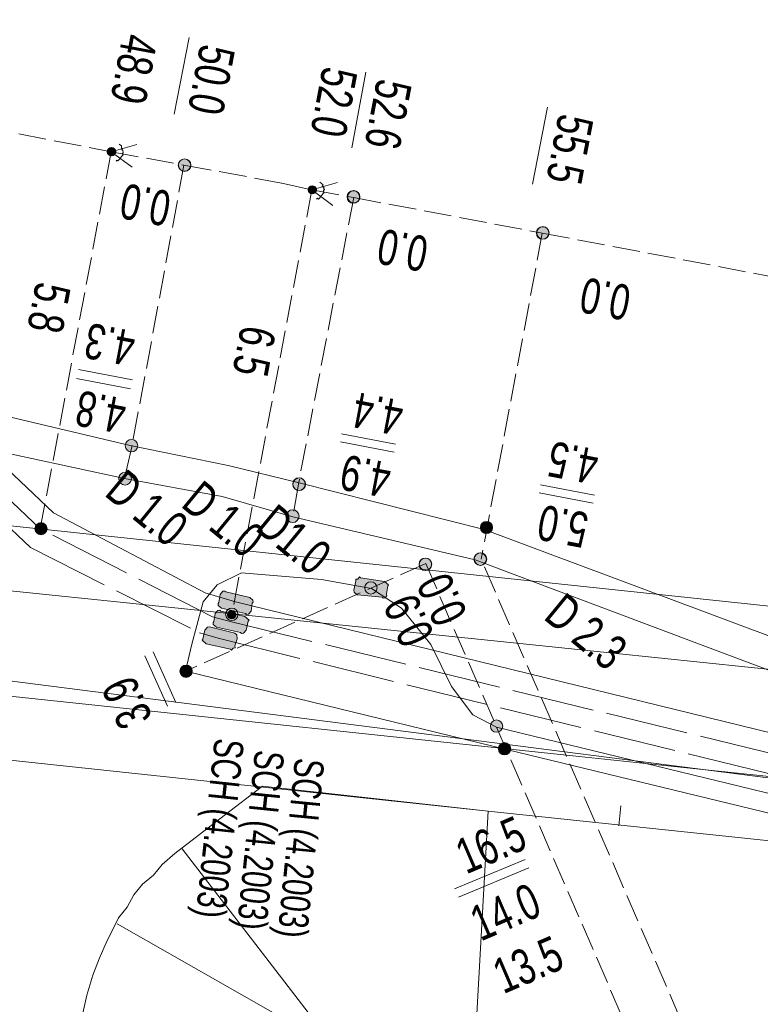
# Model space of a CAD drawing. Header units: metres. Extents: x -740 to 758, y -633 to 854.
# Tile 935 of 1056: x 248 to 259, y 298 to 313. Entities that reach past the tile are written whole.
import ezdxf

# ---------------------------------------------------------------- set-up
doc = ezdxf.new("R2010")
doc.units = ezdxf.units.M
doc.header["$MEASUREMENT"] = 0
doc.linetypes.add('1248_208', pattern=[1.456, 1.248, -0.208])
doc.linetypes.add('416_125', pattern=[0.5408, 0.416, -0.1248])
for name, color, linetype in [('Grundkarte.LOVION', 7, 'Continuous'), ('Strom.LOVION', 7, 'Continuous'), ('StromBemass.LOVION', 7, 'Continuous'), ('Telko.LOVION', 7, 'Continuous')]:
    doc.layers.add(name, color=color, linetype=linetype)
doc.styles.add('ERSTELLTER_STIL_1', font='arial.ttf')

msp = doc.modelspace()

# ---------------------------------------------------------------- hatches: boundary and pattern name
at = {"layer": 'Strom.LOVION', "linetype": 'Continuous', "lineweight": 13}
for points in [[(253.147, 304.671), (252.787, 304.725), (252.771, 304.738), (252.745, 304.706), (252.716, 304.703), (252.718, 304.673), (252.687, 304.537), (252.69, 304.508), (252.738, 304.469), (253.112, 304.431), (253.128, 304.418), (253.157, 304.421), (253.183, 304.453), (253.18, 304.482), (253.198, 304.602), (253.211, 304.618)], [(251.117, 304.428), (250.754, 304.511), (250.738, 304.524), (250.709, 304.521), (250.669, 304.473), (250.651, 304.353), (250.638, 304.337), (250.641, 304.308), (250.689, 304.268), (251.052, 304.185), (251.068, 304.172), (251.097, 304.175), (251.137, 304.223), (251.155, 304.343), (251.168, 304.359), (251.165, 304.389)], [(251.042, 304.14), (250.679, 304.223), (250.663, 304.236), (250.633, 304.233), (250.594, 304.185), (250.576, 304.065), (250.563, 304.049), (250.566, 304.02), (250.614, 303.98), (250.977, 303.897), (250.993, 303.884), (251.022, 303.887), (251.062, 303.935), (251.093, 304.071), (251.106, 304.087)], [(250.889, 303.889), (250.51, 303.985), (250.481, 303.982), (250.441, 303.934), (250.41, 303.798), (250.397, 303.781), (250.461, 303.729), (250.824, 303.646), (250.84, 303.633), (250.866, 303.665), (250.896, 303.668), (250.893, 303.697), (250.927, 303.804), (250.921, 303.862)]]:
    msp.add_hatch(color=7, dxfattribs=at).paths.add_polyline_path(points)
at = {"layer": 'StromBemass.LOVION', "linetype": 'Continuous', "lineweight": 13}
for points in [[(249.075, 311.116), (249.08, 311.122), (249.083, 311.129), (249.086, 311.136), (249.088, 311.144), (249.089, 311.152), (249.089, 311.159), (249.088, 311.167), (249.086, 311.175), (249.083, 311.182), (249.079, 311.189), (249.075, 311.195), (249.07, 311.201), (249.064, 311.205), (249.057, 311.21), (249.05, 311.213), (249.043, 311.215), (249.035, 311.217), (249.027, 311.217), (249.019, 311.217), (249.012, 311.215), (249.004, 311.213), (248.997, 311.209), (248.991, 311.205), (248.985, 311.2), (248.98, 311.195), (248.975, 311.188), (248.971, 311.182), (248.969, 311.174), (248.967, 311.167), (248.966, 311.159), (248.966, 311.151), (248.967, 311.144), (248.969, 311.136), (248.972, 311.129), (248.975, 311.122), (248.98, 311.116), (248.985, 311.11), (248.991, 311.105), (248.998, 311.101), (249.005, 311.098), (249.012, 311.095), (249.02, 311.094), (249.028, 311.094), (249.035, 311.094), (249.043, 311.096), (249.05, 311.098), (249.057, 311.101), (249.064, 311.105), (249.07, 311.11)], [(249.079, 311.117), (249.084, 311.123), (249.088, 311.13), (249.091, 311.138), (249.093, 311.145), (249.093, 311.153), (249.093, 311.161), (249.092, 311.169), (249.09, 311.176), (249.088, 311.184), (249.084, 311.191), (249.079, 311.197), (249.074, 311.203), (249.068, 311.208), (249.061, 311.212), (249.054, 311.215), (249.046, 311.218), (249.038, 311.219), (249.031, 311.22), (249.023, 311.219), (249.015, 311.218), (249.007, 311.215), (249, 311.212), (248.994, 311.208), (248.988, 311.203), (248.982, 311.197), (248.978, 311.19), (248.974, 311.183), (248.971, 311.176), (248.969, 311.168), (248.968, 311.161), (248.968, 311.153), (248.969, 311.145), (248.971, 311.137), (248.974, 311.13), (248.978, 311.123), (248.983, 311.117), (248.988, 311.111), (248.994, 311.106), (249.001, 311.102), (249.008, 311.098), (249.015, 311.096), (249.023, 311.095), (249.031, 311.094), (249.039, 311.095), (249.047, 311.096), (249.054, 311.099), (249.061, 311.102), (249.068, 311.106), (249.074, 311.111)], [(250.204, 310.892), (250.211, 310.902), (250.216, 310.912), (250.221, 310.923), (250.223, 310.935), (250.225, 310.947), (250.225, 310.959), (250.223, 310.97), (250.22, 310.982), (250.216, 310.993), (250.21, 311.003), (250.203, 311.013), (250.195, 311.021), (250.186, 311.029), (250.176, 311.035), (250.165, 311.04), (250.154, 311.044), (250.142, 311.046), (250.131, 311.047), (250.119, 311.046), (250.107, 311.044), (250.096, 311.04), (250.085, 311.035), (250.075, 311.028), (250.066, 311.021), (250.058, 311.012), (250.051, 311.003), (250.045, 310.992), (250.041, 310.981), (250.038, 310.97), (250.037, 310.958), (250.037, 310.946), (250.038, 310.934), (250.041, 310.923), (250.046, 310.912), (250.051, 310.902), (250.058, 310.892), (250.067, 310.883), (250.076, 310.876), (250.086, 310.87), (250.096, 310.865), (250.108, 310.861), (250.119, 310.859), (250.131, 310.858), (250.143, 310.859), (250.155, 310.861), (250.166, 310.865), (250.176, 310.87), (250.186, 310.876), (250.196, 310.884)], [(250.206, 310.895), (250.213, 310.904), (250.219, 310.915), (250.223, 310.926), (250.226, 310.937), (250.228, 310.949), (250.228, 310.96), (250.226, 310.972), (250.223, 310.984), (250.219, 310.994), (250.213, 311.005), (250.206, 311.014), (250.198, 311.023), (250.189, 311.03), (250.179, 311.037), (250.168, 311.042), (250.157, 311.045), (250.145, 311.047), (250.134, 311.048), (250.122, 311.047), (250.11, 311.045), (250.099, 311.041), (250.088, 311.036), (250.079, 311.03), (250.069, 311.022), (250.061, 311.014), (250.055, 311.004), (250.049, 310.994), (250.045, 310.983), (250.042, 310.972), (250.04, 310.96), (250.04, 310.948), (250.042, 310.936), (250.045, 310.925), (250.049, 310.914), (250.055, 310.904), (250.062, 310.894), (250.07, 310.886), (250.079, 310.878), (250.089, 310.872), (250.1, 310.867), (250.111, 310.863), (250.122, 310.861), (250.134, 310.86), (250.146, 310.861), (250.158, 310.863), (250.169, 310.867), (250.179, 310.872), (250.189, 310.879), (250.198, 310.886)], [(250.206, 310.895), (250.213, 310.904), (250.219, 310.915), (250.223, 310.926), (250.226, 310.937), (250.228, 310.949), (250.228, 310.96), (250.226, 310.972), (250.223, 310.984), (250.219, 310.994), (250.213, 311.005), (250.206, 311.014), (250.198, 311.023), (250.189, 311.03), (250.179, 311.037), (250.168, 311.042), (250.157, 311.045), (250.145, 311.047), (250.134, 311.048), (250.122, 311.047), (250.11, 311.045), (250.099, 311.041), (250.088, 311.036), (250.079, 311.03), (250.069, 311.022), (250.061, 311.014), (250.055, 311.004), (250.049, 310.994), (250.045, 310.983), (250.042, 310.972), (250.04, 310.96), (250.04, 310.948), (250.042, 310.936), (250.045, 310.925), (250.049, 310.914), (250.055, 310.904), (250.062, 310.894), (250.07, 310.886), (250.079, 310.878), (250.089, 310.872), (250.1, 310.867), (250.111, 310.863), (250.122, 310.861), (250.134, 310.86), (250.146, 310.861), (250.158, 310.863), (250.169, 310.867), (250.179, 310.872), (250.189, 310.879), (250.198, 310.886)], [(252.106, 310.542), (252.111, 310.548), (252.115, 310.555), (252.117, 310.562), (252.119, 310.57), (252.12, 310.577), (252.12, 310.585), (252.119, 310.593), (252.117, 310.6), (252.114, 310.608), (252.111, 310.614), (252.106, 310.621), (252.101, 310.626), (252.095, 310.631), (252.088, 310.635), (252.081, 310.639), (252.074, 310.641), (252.066, 310.642), (252.058, 310.643), (252.051, 310.642), (252.043, 310.641), (252.036, 310.638), (252.029, 310.635), (252.022, 310.631), (252.016, 310.626), (252.011, 310.62), (252.006, 310.614), (252.003, 310.607), (252, 310.6), (251.998, 310.592), (251.997, 310.585), (251.997, 310.577), (251.998, 310.569), (252, 310.562), (252.003, 310.555), (252.007, 310.548), (252.011, 310.541), (252.016, 310.536), (252.022, 310.531), (252.029, 310.527), (252.036, 310.523), (252.043, 310.521), (252.051, 310.52), (252.059, 310.519), (252.067, 310.52), (252.074, 310.521), (252.082, 310.524), (252.089, 310.527), (252.095, 310.531), (252.101, 310.536)], [(252.106, 310.542), (252.111, 310.548), (252.115, 310.555), (252.117, 310.562), (252.119, 310.57), (252.12, 310.577), (252.12, 310.585), (252.119, 310.593), (252.117, 310.6), (252.114, 310.608), (252.111, 310.614), (252.106, 310.621), (252.101, 310.626), (252.095, 310.631), (252.088, 310.635), (252.081, 310.639), (252.074, 310.641), (252.066, 310.642), (252.058, 310.643), (252.051, 310.642), (252.043, 310.641), (252.036, 310.638), (252.029, 310.635), (252.022, 310.631), (252.016, 310.626), (252.011, 310.62), (252.006, 310.614), (252.003, 310.607), (252, 310.6), (251.998, 310.592), (251.997, 310.585), (251.997, 310.577), (251.998, 310.569), (252, 310.562), (252.003, 310.555), (252.007, 310.548), (252.011, 310.541), (252.016, 310.536), (252.022, 310.531), (252.029, 310.527), (252.036, 310.523), (252.043, 310.521), (252.051, 310.52), (252.059, 310.519), (252.067, 310.52), (252.074, 310.521), (252.082, 310.524), (252.089, 310.527), (252.095, 310.531), (252.101, 310.536)], [(252.753, 310.413), (252.76, 310.423), (252.765, 310.433), (252.77, 310.444), (252.773, 310.455), (252.774, 310.467), (252.774, 310.479), (252.772, 310.491), (252.769, 310.502), (252.765, 310.513), (252.759, 310.524), (252.752, 310.533), (252.744, 310.542), (252.735, 310.549), (252.725, 310.555), (252.714, 310.56), (252.703, 310.564), (252.692, 310.566), (252.68, 310.567), (252.668, 310.566), (252.656, 310.564), (252.645, 310.56), (252.634, 310.555), (252.624, 310.549), (252.615, 310.541), (252.607, 310.533), (252.6, 310.523), (252.595, 310.513), (252.59, 310.502), (252.587, 310.49), (252.586, 310.478), (252.586, 310.467), (252.588, 310.455), (252.591, 310.443), (252.595, 310.432), (252.601, 310.422), (252.608, 310.413), (252.616, 310.404), (252.625, 310.396), (252.635, 310.39), (252.646, 310.385), (252.657, 310.382), (252.669, 310.379), (252.68, 310.379), (252.692, 310.379), (252.704, 310.382), (252.715, 310.385), (252.726, 310.39), (252.736, 310.397), (252.745, 310.404)], [(252.756, 310.415), (252.763, 310.425), (252.768, 310.435), (252.773, 310.446), (252.776, 310.457), (252.777, 310.469), (252.777, 310.481), (252.776, 310.493), (252.773, 310.504), (252.768, 310.515), (252.762, 310.525), (252.755, 310.535), (252.747, 310.544), (252.738, 310.551), (252.728, 310.557), (252.718, 310.562), (252.706, 310.566), (252.695, 310.568), (252.683, 310.569), (252.671, 310.568), (252.66, 310.566), (252.648, 310.562), (252.638, 310.557), (252.628, 310.551), (252.619, 310.543), (252.611, 310.535), (252.604, 310.525), (252.598, 310.515), (252.594, 310.504), (252.591, 310.492), (252.589, 310.48), (252.589, 310.469), (252.591, 310.457), (252.594, 310.445), (252.598, 310.434), (252.604, 310.424), (252.611, 310.415), (252.619, 310.406), (252.628, 310.399), (252.638, 310.392), (252.649, 310.387), (252.66, 310.384), (252.672, 310.381), (252.684, 310.381), (252.695, 310.382), (252.707, 310.384), (252.718, 310.387), (252.729, 310.393), (252.739, 310.399), (252.748, 310.406)], [(252.757, 310.416), (252.764, 310.426), (252.77, 310.436), (252.774, 310.447), (252.777, 310.459), (252.779, 310.47), (252.779, 310.482), (252.777, 310.494), (252.774, 310.505), (252.77, 310.516), (252.764, 310.526), (252.757, 310.536), (252.749, 310.544), (252.74, 310.552), (252.73, 310.558), (252.719, 310.563), (252.708, 310.567), (252.697, 310.569), (252.685, 310.57), (252.673, 310.569), (252.662, 310.567), (252.65, 310.563), (252.64, 310.558), (252.63, 310.551), (252.621, 310.544), (252.613, 310.535), (252.606, 310.526), (252.6, 310.515), (252.596, 310.505), (252.593, 310.493), (252.592, 310.481), (252.592, 310.47), (252.593, 310.458), (252.596, 310.447), (252.601, 310.436), (252.606, 310.425), (252.613, 310.416), (252.621, 310.407), (252.63, 310.4), (252.64, 310.394), (252.651, 310.389), (252.662, 310.385), (252.674, 310.383), (252.685, 310.382), (252.697, 310.383), (252.709, 310.385), (252.72, 310.389), (252.731, 310.394), (252.74, 310.4), (252.749, 310.408)], [(255.609, 309.869), (255.616, 309.879), (255.622, 309.889), (255.626, 309.9), (255.629, 309.912), (255.63, 309.924), (255.63, 309.935), (255.629, 309.947), (255.626, 309.959), (255.621, 309.97), (255.616, 309.98), (255.609, 309.989), (255.6, 309.998), (255.591, 310.006), (255.581, 310.012), (255.571, 310.017), (255.559, 310.02), (255.548, 310.023), (255.536, 310.023), (255.524, 310.023), (255.512, 310.02), (255.501, 310.017), (255.49, 310.012), (255.481, 310.005), (255.471, 309.998), (255.463, 309.989), (255.456, 309.979), (255.451, 309.969), (255.446, 309.958), (255.444, 309.946), (255.442, 309.935), (255.442, 309.923), (255.444, 309.911), (255.447, 309.9), (255.451, 309.889), (255.457, 309.878), (255.464, 309.869), (255.472, 309.86), (255.481, 309.853), (255.491, 309.846), (255.502, 309.841), (255.513, 309.838), (255.525, 309.836), (255.536, 309.835), (255.548, 309.836), (255.56, 309.838), (255.571, 309.842), (255.582, 309.847), (255.592, 309.853), (255.601, 309.861)], [(255.612, 309.871), (255.619, 309.881), (255.624, 309.891), (255.629, 309.902), (255.631, 309.914), (255.633, 309.925), (255.633, 309.937), (255.631, 309.949), (255.628, 309.96), (255.624, 309.971), (255.618, 309.982), (255.611, 309.991), (255.603, 310), (255.594, 310.007), (255.584, 310.013), (255.574, 310.018), (255.562, 310.022), (255.551, 310.024), (255.539, 310.025), (255.527, 310.024), (255.516, 310.022), (255.504, 310.018), (255.494, 310.013), (255.484, 310.007), (255.475, 309.999), (255.467, 309.991), (255.46, 309.981), (255.454, 309.971), (255.45, 309.96), (255.447, 309.948), (255.446, 309.937), (255.446, 309.925), (255.447, 309.913), (255.45, 309.902), (255.454, 309.891), (255.46, 309.881), (255.467, 309.871), (255.475, 309.862), (255.484, 309.855), (255.494, 309.849), (255.505, 309.844), (255.516, 309.84), (255.528, 309.838), (255.54, 309.837), (255.551, 309.838), (255.563, 309.84), (255.574, 309.844), (255.585, 309.849), (255.595, 309.855), (255.604, 309.863)], [(255.612, 309.871), (255.619, 309.881), (255.624, 309.891), (255.629, 309.902), (255.631, 309.914), (255.633, 309.925), (255.633, 309.937), (255.631, 309.949), (255.628, 309.96), (255.624, 309.971), (255.618, 309.982), (255.611, 309.991), (255.603, 310), (255.594, 310.007), (255.584, 310.013), (255.574, 310.018), (255.562, 310.022), (255.551, 310.024), (255.539, 310.025), (255.527, 310.024), (255.516, 310.022), (255.504, 310.018), (255.494, 310.013), (255.484, 310.007), (255.475, 309.999), (255.467, 309.991), (255.46, 309.981), (255.454, 309.971), (255.45, 309.96), (255.447, 309.948), (255.446, 309.937), (255.446, 309.925), (255.447, 309.913), (255.45, 309.902), (255.454, 309.891), (255.46, 309.881), (255.467, 309.871), (255.475, 309.862), (255.484, 309.855), (255.494, 309.849), (255.505, 309.844), (255.516, 309.84), (255.528, 309.838), (255.54, 309.837), (255.551, 309.838), (255.563, 309.84), (255.574, 309.844), (255.585, 309.849), (255.595, 309.855), (255.604, 309.863)], [(249.404, 306.659), (249.411, 306.669), (249.417, 306.679), (249.421, 306.69), (249.424, 306.702), (249.426, 306.714), (249.426, 306.725), (249.424, 306.737), (249.421, 306.749), (249.417, 306.76), (249.411, 306.77), (249.404, 306.779), (249.396, 306.788), (249.387, 306.796), (249.377, 306.802), (249.366, 306.807), (249.355, 306.81), (249.343, 306.813), (249.331, 306.813), (249.319, 306.813), (249.308, 306.81), (249.297, 306.807), (249.286, 306.802), (249.276, 306.795), (249.267, 306.788), (249.259, 306.779), (249.252, 306.769), (249.246, 306.759), (249.242, 306.748), (249.239, 306.737), (249.238, 306.725), (249.238, 306.713), (249.239, 306.701), (249.242, 306.69), (249.246, 306.679), (249.252, 306.668), (249.259, 306.659), (249.267, 306.65), (249.276, 306.643), (249.286, 306.636), (249.297, 306.631), (249.308, 306.628), (249.32, 306.626), (249.332, 306.625), (249.344, 306.626), (249.355, 306.628), (249.366, 306.632), (249.377, 306.637), (249.387, 306.643), (249.396, 306.651)], [(249.404, 306.659), (249.411, 306.669), (249.417, 306.679), (249.421, 306.69), (249.424, 306.702), (249.426, 306.714), (249.426, 306.725), (249.424, 306.737), (249.421, 306.749), (249.417, 306.76), (249.411, 306.77), (249.404, 306.779), (249.396, 306.788), (249.387, 306.796), (249.377, 306.802), (249.366, 306.807), (249.355, 306.81), (249.343, 306.813), (249.331, 306.813), (249.319, 306.813), (249.308, 306.81), (249.297, 306.807), (249.286, 306.802), (249.276, 306.795), (249.267, 306.788), (249.259, 306.779), (249.252, 306.769), (249.246, 306.759), (249.242, 306.748), (249.239, 306.737), (249.238, 306.725), (249.238, 306.713), (249.239, 306.701), (249.242, 306.69), (249.246, 306.679), (249.252, 306.668), (249.259, 306.659), (249.267, 306.65), (249.276, 306.643), (249.286, 306.636), (249.297, 306.631), (249.308, 306.628), (249.32, 306.626), (249.332, 306.625), (249.344, 306.626), (249.355, 306.628), (249.366, 306.632), (249.377, 306.637), (249.387, 306.643), (249.396, 306.651)], [(249.309, 306.16), (249.316, 306.169), (249.321, 306.18), (249.326, 306.191), (249.329, 306.202), (249.33, 306.214), (249.33, 306.226), (249.328, 306.238), (249.325, 306.249), (249.321, 306.261), (249.315, 306.271), (249.308, 306.281), (249.3, 306.289), (249.291, 306.297), (249.281, 306.303), (249.27, 306.308), (249.259, 306.312), (249.247, 306.314), (249.235, 306.315), (249.223, 306.314), (249.212, 306.312), (249.2, 306.308), (249.189, 306.303), (249.179, 306.296), (249.17, 306.289), (249.162, 306.28), (249.155, 306.27), (249.149, 306.26), (249.145, 306.249), (249.142, 306.237), (249.141, 306.226), (249.141, 306.214), (249.142, 306.202), (249.145, 306.19), (249.15, 306.179), (249.156, 306.169), (249.163, 306.159), (249.171, 306.151), (249.18, 306.143), (249.19, 306.137), (249.201, 306.132), (249.212, 306.128), (249.224, 306.126), (249.236, 306.125), (249.248, 306.126), (249.259, 306.128), (249.271, 306.132), (249.281, 306.137), (249.291, 306.143), (249.301, 306.151)], [(251.933, 306.079), (251.94, 306.088), (251.946, 306.099), (251.95, 306.11), (251.953, 306.121), (251.954, 306.133), (251.954, 306.145), (251.953, 306.157), (251.95, 306.168), (251.945, 306.179), (251.94, 306.19), (251.933, 306.199), (251.925, 306.208), (251.915, 306.215), (251.905, 306.222), (251.895, 306.227), (251.883, 306.23), (251.872, 306.233), (251.86, 306.233), (251.848, 306.233), (251.836, 306.23), (251.825, 306.227), (251.814, 306.221), (251.804, 306.215), (251.795, 306.208), (251.787, 306.199), (251.78, 306.189), (251.774, 306.179), (251.77, 306.168), (251.767, 306.156), (251.766, 306.144), (251.766, 306.133), (251.767, 306.121), (251.77, 306.109), (251.775, 306.098), (251.78, 306.088), (251.787, 306.078), (251.796, 306.07), (251.805, 306.062), (251.815, 306.056), (251.826, 306.051), (251.837, 306.047), (251.848, 306.045), (251.86, 306.044), (251.872, 306.045), (251.884, 306.047), (251.895, 306.051), (251.906, 306.056), (251.916, 306.062), (251.925, 306.07)], [(251.936, 306.076), (251.943, 306.086), (251.949, 306.097), (251.953, 306.108), (251.956, 306.119), (251.957, 306.131), (251.957, 306.143), (251.956, 306.155), (251.953, 306.167), (251.948, 306.178), (251.942, 306.188), (251.935, 306.198), (251.927, 306.207), (251.918, 306.214), (251.908, 306.22), (251.897, 306.226), (251.886, 306.229), (251.874, 306.231), (251.862, 306.232), (251.85, 306.231), (251.838, 306.229), (251.827, 306.225), (251.816, 306.22), (251.806, 306.214), (251.797, 306.206), (251.789, 306.197), (251.782, 306.188), (251.776, 306.177), (251.772, 306.166), (251.769, 306.154), (251.767, 306.143), (251.767, 306.131), (251.769, 306.119), (251.772, 306.107), (251.776, 306.096), (251.782, 306.086), (251.789, 306.076), (251.797, 306.067), (251.807, 306.06), (251.817, 306.053), (251.828, 306.048), (251.839, 306.045), (251.851, 306.042), (251.863, 306.042), (251.875, 306.043), (251.886, 306.045), (251.898, 306.049), (251.908, 306.054), (251.918, 306.06), (251.928, 306.068)], [(251.838, 305.594), (251.845, 305.603), (251.851, 305.614), (251.855, 305.625), (251.858, 305.637), (251.859, 305.649), (251.859, 305.661), (251.858, 305.673), (251.855, 305.684), (251.85, 305.696), (251.845, 305.706), (251.837, 305.716), (251.829, 305.725), (251.82, 305.732), (251.81, 305.739), (251.799, 305.744), (251.787, 305.747), (251.775, 305.75), (251.763, 305.75), (251.751, 305.75), (251.74, 305.747), (251.728, 305.744), (251.717, 305.738), (251.707, 305.732), (251.698, 305.724), (251.69, 305.715), (251.683, 305.706), (251.677, 305.695), (251.672, 305.684), (251.67, 305.672), (251.668, 305.66), (251.668, 305.648), (251.67, 305.636), (251.673, 305.625), (251.677, 305.613), (251.683, 305.603), (251.69, 305.593), (251.698, 305.584), (251.708, 305.577), (251.718, 305.57), (251.729, 305.565), (251.74, 305.562), (251.752, 305.559), (251.764, 305.559), (251.776, 305.559), (251.788, 305.562), (251.799, 305.565), (251.81, 305.571), (251.82, 305.577), (251.83, 305.585)], [(248.038, 305.407), (248.045, 305.417), (248.05, 305.427), (248.054, 305.438), (248.057, 305.449), (248.059, 305.46), (248.059, 305.472), (248.057, 305.483), (248.054, 305.495), (248.05, 305.505), (248.044, 305.515), (248.037, 305.525), (248.029, 305.533), (248.021, 305.54), (248.011, 305.547), (248, 305.551), (247.989, 305.555), (247.978, 305.557), (247.966, 305.558), (247.955, 305.557), (247.944, 305.555), (247.933, 305.551), (247.922, 305.546), (247.912, 305.54), (247.903, 305.533), (247.896, 305.524), (247.889, 305.515), (247.883, 305.505), (247.879, 305.494), (247.876, 305.483), (247.875, 305.471), (247.875, 305.46), (247.876, 305.448), (247.879, 305.437), (247.884, 305.426), (247.889, 305.416), (247.896, 305.407), (247.904, 305.399), (247.913, 305.391), (247.923, 305.385), (247.933, 305.38), (247.944, 305.377), (247.955, 305.374), (247.967, 305.374), (247.979, 305.375), (247.99, 305.377), (248.001, 305.38), (248.011, 305.385), (248.021, 305.392), (248.03, 305.399)], [(254.758, 305.427), (254.765, 305.436), (254.771, 305.447), (254.775, 305.457), (254.778, 305.468), (254.779, 305.48), (254.779, 305.491), (254.777, 305.503), (254.775, 305.514), (254.77, 305.525), (254.765, 305.535), (254.758, 305.544), (254.75, 305.553), (254.741, 305.56), (254.731, 305.566), (254.721, 305.571), (254.71, 305.574), (254.698, 305.577), (254.687, 305.577), (254.675, 305.577), (254.664, 305.574), (254.653, 305.571), (254.643, 305.566), (254.633, 305.56), (254.624, 305.552), (254.616, 305.544), (254.609, 305.534), (254.604, 305.524), (254.6, 305.513), (254.597, 305.502), (254.596, 305.491), (254.596, 305.479), (254.597, 305.468), (254.6, 305.457), (254.604, 305.446), (254.61, 305.436), (254.617, 305.427), (254.625, 305.418), (254.633, 305.411), (254.643, 305.405), (254.654, 305.4), (254.665, 305.396), (254.676, 305.394), (254.688, 305.393), (254.699, 305.394), (254.71, 305.396), (254.721, 305.4), (254.732, 305.405), (254.741, 305.411), (254.75, 305.419)], [(254.758, 305.427), (254.765, 305.436), (254.771, 305.447), (254.775, 305.457), (254.778, 305.468), (254.779, 305.48), (254.779, 305.491), (254.777, 305.503), (254.775, 305.514), (254.77, 305.525), (254.765, 305.535), (254.758, 305.544), (254.75, 305.553), (254.741, 305.56), (254.731, 305.566), (254.721, 305.571), (254.71, 305.574), (254.698, 305.577), (254.687, 305.577), (254.675, 305.577), (254.664, 305.574), (254.653, 305.571), (254.643, 305.566), (254.633, 305.56), (254.624, 305.552), (254.616, 305.544), (254.609, 305.534), (254.604, 305.524), (254.6, 305.513), (254.597, 305.502), (254.596, 305.491), (254.596, 305.479), (254.597, 305.468), (254.6, 305.457), (254.604, 305.446), (254.61, 305.436), (254.617, 305.427), (254.625, 305.418), (254.633, 305.411), (254.643, 305.405), (254.654, 305.4), (254.665, 305.396), (254.676, 305.394), (254.688, 305.393), (254.699, 305.394), (254.71, 305.396), (254.721, 305.4), (254.732, 305.405), (254.741, 305.411), (254.75, 305.419)], [(248.006, 305.426), (248.01, 305.432), (248.014, 305.439), (248.017, 305.446), (248.019, 305.453), (248.02, 305.461), (248.02, 305.469), (248.019, 305.477), (248.017, 305.484), (248.014, 305.491), (248.01, 305.498), (248.006, 305.504), (248, 305.51), (247.994, 305.515), (247.988, 305.519), (247.981, 305.522), (247.973, 305.525), (247.966, 305.526), (247.958, 305.527), (247.95, 305.526), (247.943, 305.525), (247.935, 305.522), (247.928, 305.519), (247.922, 305.515), (247.916, 305.51), (247.91, 305.504), (247.906, 305.498), (247.902, 305.491), (247.899, 305.484), (247.897, 305.476), (247.897, 305.468), (247.897, 305.461), (247.898, 305.453), (247.899, 305.445), (247.902, 305.438), (247.906, 305.431), (247.911, 305.425), (247.916, 305.42), (247.922, 305.415), (247.929, 305.411), (247.936, 305.407), (247.943, 305.405), (247.951, 305.403), (247.958, 305.403), (247.966, 305.403), (247.974, 305.405), (247.981, 305.407), (247.988, 305.411), (247.995, 305.415), (248.001, 305.42)], [(254.666, 304.946), (254.673, 304.955), (254.679, 304.966), (254.683, 304.977), (254.686, 304.988), (254.688, 305), (254.688, 305.012), (254.686, 305.024), (254.683, 305.035), (254.679, 305.046), (254.673, 305.057), (254.666, 305.066), (254.658, 305.075), (254.649, 305.082), (254.639, 305.089), (254.628, 305.094), (254.617, 305.097), (254.605, 305.099), (254.593, 305.1), (254.581, 305.099), (254.57, 305.097), (254.558, 305.093), (254.548, 305.088), (254.538, 305.082), (254.529, 305.074), (254.521, 305.066), (254.514, 305.056), (254.508, 305.046), (254.504, 305.035), (254.501, 305.023), (254.499, 305.011), (254.499, 305), (254.501, 304.988), (254.504, 304.976), (254.508, 304.965), (254.514, 304.955), (254.521, 304.945), (254.529, 304.937), (254.538, 304.929), (254.548, 304.923), (254.559, 304.918), (254.57, 304.914), (254.582, 304.912), (254.594, 304.911), (254.606, 304.912), (254.617, 304.914), (254.629, 304.918), (254.639, 304.923), (254.649, 304.93), (254.658, 304.937)], [(254.671, 304.946), (254.678, 304.956), (254.684, 304.966), (254.688, 304.977), (254.691, 304.989), (254.692, 305.001), (254.692, 305.013), (254.691, 305.025), (254.688, 305.036), (254.683, 305.047), (254.678, 305.058), (254.67, 305.067), (254.662, 305.076), (254.653, 305.084), (254.643, 305.09), (254.632, 305.095), (254.621, 305.099), (254.609, 305.101), (254.597, 305.102), (254.585, 305.101), (254.573, 305.099), (254.562, 305.095), (254.551, 305.09), (254.541, 305.083), (254.532, 305.076), (254.524, 305.067), (254.517, 305.057), (254.511, 305.047), (254.507, 305.036), (254.504, 305.024), (254.502, 305.012), (254.502, 305), (254.504, 304.988), (254.507, 304.977), (254.511, 304.966), (254.517, 304.955), (254.524, 304.946), (254.533, 304.937), (254.542, 304.929), (254.552, 304.923), (254.563, 304.918), (254.574, 304.914), (254.586, 304.912), (254.598, 304.911), (254.61, 304.912), (254.621, 304.915), (254.633, 304.918), (254.643, 304.923), (254.654, 304.93), (254.663, 304.937)], [(253.838, 304.868), (253.845, 304.878), (253.85, 304.888), (253.855, 304.899), (253.858, 304.911), (253.859, 304.922), (253.859, 304.934), (253.858, 304.946), (253.855, 304.957), (253.85, 304.968), (253.844, 304.979), (253.838, 304.988), (253.829, 304.997), (253.82, 305.004), (253.81, 305.01), (253.8, 305.015), (253.788, 305.019), (253.777, 305.021), (253.765, 305.022), (253.753, 305.021), (253.742, 305.019), (253.731, 305.015), (253.72, 305.01), (253.71, 305.004), (253.701, 304.996), (253.693, 304.988), (253.686, 304.978), (253.68, 304.968), (253.676, 304.957), (253.673, 304.945), (253.672, 304.934), (253.672, 304.922), (253.673, 304.91), (253.676, 304.899), (253.681, 304.888), (253.686, 304.877), (253.693, 304.868), (253.701, 304.859), (253.71, 304.852), (253.72, 304.846), (253.731, 304.841), (253.742, 304.837), (253.754, 304.835), (253.766, 304.834), (253.777, 304.835), (253.789, 304.837), (253.8, 304.841), (253.811, 304.846), (253.821, 304.852), (253.83, 304.86)], [(253.841, 304.869), (253.848, 304.879), (253.853, 304.889), (253.858, 304.9), (253.86, 304.912), (253.862, 304.923), (253.862, 304.935), (253.86, 304.947), (253.857, 304.958), (253.853, 304.969), (253.847, 304.979), (253.84, 304.989), (253.832, 304.997), (253.823, 305.005), (253.813, 305.011), (253.803, 305.016), (253.791, 305.02), (253.78, 305.022), (253.768, 305.023), (253.756, 305.022), (253.745, 305.02), (253.734, 305.016), (253.723, 305.011), (253.713, 305.005), (253.704, 304.997), (253.696, 304.988), (253.689, 304.979), (253.684, 304.969), (253.679, 304.958), (253.676, 304.946), (253.675, 304.935), (253.675, 304.923), (253.676, 304.911), (253.679, 304.9), (253.684, 304.889), (253.689, 304.879), (253.696, 304.869), (253.704, 304.86), (253.714, 304.853), (253.724, 304.847), (253.734, 304.842), (253.745, 304.838), (253.757, 304.836), (253.769, 304.835), (253.78, 304.836), (253.792, 304.838), (253.803, 304.842), (253.814, 304.847), (253.824, 304.853), (253.833, 304.861)], [(253.015, 304.514), (253.022, 304.523), (253.027, 304.533), (253.031, 304.544), (253.034, 304.556), (253.036, 304.567), (253.036, 304.579), (253.034, 304.59), (253.031, 304.602), (253.027, 304.613), (253.021, 304.623), (253.014, 304.632), (253.006, 304.641), (252.997, 304.648), (252.987, 304.654), (252.977, 304.659), (252.966, 304.663), (252.954, 304.665), (252.943, 304.666), (252.931, 304.665), (252.92, 304.663), (252.908, 304.659), (252.898, 304.654), (252.888, 304.648), (252.879, 304.64), (252.871, 304.632), (252.864, 304.622), (252.859, 304.612), (252.854, 304.601), (252.852, 304.59), (252.85, 304.578), (252.85, 304.567), (252.852, 304.555), (252.855, 304.544), (252.859, 304.533), (252.865, 304.523), (252.871, 304.513), (252.88, 304.505), (252.889, 304.497), (252.898, 304.491), (252.909, 304.486), (252.92, 304.483), (252.932, 304.48), (252.943, 304.48), (252.955, 304.48), (252.966, 304.483), (252.977, 304.486), (252.988, 304.491), (252.998, 304.498), (253.007, 304.505)], [(253.015, 304.514), (253.022, 304.523), (253.027, 304.533), (253.031, 304.544), (253.034, 304.556), (253.036, 304.567), (253.036, 304.579), (253.034, 304.59), (253.031, 304.602), (253.027, 304.613), (253.021, 304.623), (253.014, 304.632), (253.006, 304.641), (252.997, 304.648), (252.987, 304.654), (252.977, 304.659), (252.966, 304.663), (252.954, 304.665), (252.943, 304.666), (252.931, 304.665), (252.92, 304.663), (252.908, 304.659), (252.898, 304.654), (252.888, 304.648), (252.879, 304.64), (252.871, 304.632), (252.864, 304.622), (252.859, 304.612), (252.854, 304.601), (252.852, 304.59), (252.85, 304.578), (252.85, 304.567), (252.852, 304.555), (252.855, 304.544), (252.859, 304.533), (252.865, 304.523), (252.871, 304.513), (252.88, 304.505), (252.889, 304.497), (252.898, 304.491), (252.909, 304.486), (252.92, 304.483), (252.932, 304.48), (252.943, 304.48), (252.955, 304.48), (252.966, 304.483), (252.977, 304.486), (252.988, 304.491), (252.998, 304.498), (253.007, 304.505)], [(250.918, 304.115), (250.925, 304.124), (250.93, 304.134), (250.934, 304.145), (250.937, 304.157), (250.939, 304.168), (250.939, 304.18), (250.937, 304.192), (250.934, 304.203), (250.93, 304.214), (250.924, 304.224), (250.917, 304.234), (250.909, 304.242), (250.9, 304.25), (250.89, 304.256), (250.88, 304.261), (250.868, 304.265), (250.857, 304.267), (250.845, 304.268), (250.833, 304.267), (250.822, 304.265), (250.811, 304.261), (250.8, 304.256), (250.79, 304.25), (250.781, 304.242), (250.773, 304.233), (250.766, 304.224), (250.76, 304.214), (250.756, 304.203), (250.753, 304.191), (250.752, 304.18), (250.752, 304.168), (250.753, 304.156), (250.756, 304.145), (250.761, 304.134), (250.766, 304.124), (250.773, 304.114), (250.781, 304.106), (250.79, 304.098), (250.8, 304.092), (250.811, 304.087), (250.822, 304.083), (250.834, 304.081), (250.846, 304.08), (250.857, 304.081), (250.869, 304.083), (250.88, 304.087), (250.891, 304.092), (250.901, 304.098), (250.91, 304.106)], [(250.894, 304.126), (250.898, 304.132), (250.902, 304.139), (250.905, 304.147), (250.907, 304.154), (250.908, 304.162), (250.908, 304.17), (250.907, 304.178), (250.905, 304.185), (250.902, 304.193), (250.898, 304.2), (250.893, 304.206), (250.888, 304.212), (250.882, 304.217), (250.875, 304.221), (250.868, 304.224), (250.861, 304.227), (250.853, 304.228), (250.845, 304.229), (250.837, 304.228), (250.829, 304.227), (250.822, 304.224), (250.815, 304.221), (250.808, 304.217), (250.802, 304.211), (250.797, 304.206), (250.792, 304.199), (250.788, 304.192), (250.785, 304.185), (250.783, 304.177), (250.782, 304.17), (250.782, 304.162), (250.783, 304.154), (250.785, 304.146), (250.788, 304.139), (250.792, 304.132), (250.797, 304.126), (250.802, 304.12), (250.808, 304.115), (250.815, 304.111), (250.822, 304.107), (250.83, 304.105), (250.837, 304.103), (250.845, 304.103), (250.853, 304.103), (250.861, 304.105), (250.868, 304.107), (250.876, 304.111), (250.882, 304.115), (250.888, 304.12)], [(250.226, 303.255), (250.233, 303.265), (250.239, 303.275), (250.243, 303.286), (250.246, 303.297), (250.247, 303.309), (250.247, 303.32), (250.246, 303.332), (250.243, 303.343), (250.238, 303.354), (250.233, 303.364), (250.226, 303.373), (250.218, 303.382), (250.209, 303.389), (250.199, 303.395), (250.189, 303.4), (250.177, 303.404), (250.166, 303.406), (250.154, 303.407), (250.143, 303.406), (250.131, 303.404), (250.12, 303.4), (250.11, 303.395), (250.1, 303.389), (250.091, 303.381), (250.083, 303.373), (250.076, 303.363), (250.071, 303.353), (250.067, 303.342), (250.064, 303.331), (250.062, 303.32), (250.062, 303.308), (250.064, 303.296), (250.067, 303.285), (250.071, 303.274), (250.077, 303.264), (250.084, 303.255), (250.092, 303.246), (250.101, 303.239), (250.11, 303.233), (250.121, 303.228), (250.132, 303.224), (250.143, 303.222), (250.155, 303.222), (250.167, 303.222), (250.178, 303.224), (250.189, 303.228), (250.2, 303.233), (250.209, 303.239), (250.218, 303.247)], [(254.911, 302.427), (254.918, 302.436), (254.924, 302.446), (254.928, 302.457), (254.931, 302.468), (254.932, 302.48), (254.932, 302.492), (254.931, 302.503), (254.928, 302.515), (254.923, 302.525), (254.918, 302.536), (254.911, 302.545), (254.903, 302.554), (254.894, 302.561), (254.884, 302.567), (254.873, 302.572), (254.862, 302.576), (254.851, 302.578), (254.839, 302.579), (254.828, 302.578), (254.816, 302.576), (254.805, 302.572), (254.794, 302.567), (254.785, 302.561), (254.776, 302.553), (254.768, 302.545), (254.761, 302.535), (254.755, 302.525), (254.751, 302.514), (254.748, 302.503), (254.747, 302.491), (254.747, 302.479), (254.748, 302.468), (254.751, 302.457), (254.755, 302.446), (254.761, 302.436), (254.768, 302.426), (254.776, 302.418), (254.785, 302.41), (254.795, 302.404), (254.805, 302.399), (254.817, 302.395), (254.828, 302.393), (254.84, 302.393), (254.851, 302.393), (254.863, 302.396), (254.874, 302.399), (254.885, 302.404), (254.894, 302.411), (254.903, 302.418)], [(254.911, 302.427), (254.918, 302.436), (254.924, 302.446), (254.928, 302.457), (254.931, 302.468), (254.932, 302.48), (254.932, 302.492), (254.931, 302.503), (254.928, 302.515), (254.923, 302.525), (254.918, 302.536), (254.911, 302.545), (254.903, 302.554), (254.894, 302.561), (254.884, 302.567), (254.873, 302.572), (254.862, 302.576), (254.851, 302.578), (254.839, 302.579), (254.828, 302.578), (254.816, 302.576), (254.805, 302.572), (254.794, 302.567), (254.785, 302.561), (254.776, 302.553), (254.768, 302.545), (254.761, 302.535), (254.755, 302.525), (254.751, 302.514), (254.748, 302.503), (254.747, 302.491), (254.747, 302.479), (254.748, 302.468), (254.751, 302.457), (254.755, 302.446), (254.761, 302.436), (254.768, 302.426), (254.776, 302.418), (254.785, 302.41), (254.795, 302.404), (254.805, 302.399), (254.817, 302.395), (254.828, 302.393), (254.84, 302.393), (254.851, 302.393), (254.863, 302.396), (254.874, 302.399), (254.885, 302.404), (254.894, 302.411), (254.903, 302.418)], [(255.033, 302.086), (255.039, 302.095), (255.045, 302.105), (255.049, 302.116), (255.052, 302.127), (255.054, 302.139), (255.054, 302.151), (255.052, 302.162), (255.049, 302.173), (255.045, 302.184), (255.039, 302.194), (255.032, 302.204), (255.024, 302.212), (255.015, 302.22), (255.005, 302.226), (254.995, 302.231), (254.984, 302.234), (254.972, 302.236), (254.961, 302.237), (254.949, 302.236), (254.938, 302.234), (254.927, 302.23), (254.916, 302.225), (254.906, 302.219), (254.897, 302.212), (254.89, 302.203), (254.883, 302.194), (254.877, 302.184), (254.873, 302.173), (254.87, 302.162), (254.869, 302.15), (254.869, 302.138), (254.87, 302.127), (254.873, 302.116), (254.877, 302.105), (254.883, 302.095), (254.89, 302.085), (254.898, 302.077), (254.907, 302.069), (254.917, 302.063), (254.927, 302.058), (254.938, 302.055), (254.95, 302.052), (254.961, 302.052), (254.973, 302.053), (254.984, 302.055), (254.995, 302.058), (255.006, 302.063), (255.016, 302.07), (255.025, 302.077)], [(255.033, 302.086), (255.039, 302.095), (255.045, 302.105), (255.049, 302.116), (255.052, 302.127), (255.054, 302.139), (255.054, 302.151), (255.052, 302.162), (255.049, 302.173), (255.045, 302.184), (255.039, 302.194), (255.032, 302.204), (255.024, 302.212), (255.015, 302.22), (255.005, 302.226), (254.995, 302.231), (254.984, 302.234), (254.972, 302.236), (254.961, 302.237), (254.949, 302.236), (254.938, 302.234), (254.927, 302.23), (254.916, 302.225), (254.906, 302.219), (254.897, 302.212), (254.89, 302.203), (254.883, 302.194), (254.877, 302.184), (254.873, 302.173), (254.87, 302.162), (254.869, 302.15), (254.869, 302.138), (254.87, 302.127), (254.873, 302.116), (254.877, 302.105), (254.883, 302.095), (254.89, 302.085), (254.898, 302.077), (254.907, 302.069), (254.917, 302.063), (254.927, 302.058), (254.938, 302.055), (254.95, 302.052), (254.961, 302.052), (254.973, 302.053), (254.984, 302.055), (254.995, 302.058), (255.006, 302.063), (255.016, 302.07), (255.025, 302.077)]]:
    msp.add_hatch(color=7, dxfattribs=at).paths.add_polyline_path(points)

# ---------------------------------------------------------------- linework, layer by layer
at = {"layer": 'Grundkarte.LOVION', "color": 253, "linetype": 'Continuous', "lineweight": 18}
for points in [[(270.756, 327.865), (274.035, 320.324), (276.356, 315.024), (278.109, 310.998), (279.43, 310.182), (280.633, 308.762), (283.596, 302.343), (274.684, 298.575), (271.226, 299.478), (258.625, 300.788), (254.713, 301.204), (241.84, 302.575)], [(245.606, 316.658), (255.125, 315.726), (260.925, 317.475), (261.068, 317.519), (261.18, 317.589), (261.349, 317.665), (261.461, 317.735), (262.112, 316.823), (265.599, 312.287), (265.734, 312.123), (265.373, 307.95), (259.619, 304.225), (241.043, 306.192)], [(241.043, 306.192), (259.619, 304.225), (265.373, 307.95), (265.734, 312.123), (265.599, 312.287), (262.112, 316.823)], [(238.426, 290.035), (239.436, 299.651), (239.586, 299.636), (239.958, 302.776), (241.84, 302.575), (254.713, 301.204), (258.625, 300.788), (271.226, 299.478), (274.684, 298.575), (283.596, 302.343), (288.601, 291.66), (296.766, 272.833), (298.33, 269.233), (301.609, 261.691), (301.875, 258.673), (300.914, 255.801), (299.21, 254.186), (295.477, 252.461), (293.68, 252.108), (284.416, 252.237)]]:
    msp.add_lwpolyline(points, dxfattribs=at)
at = {"layer": 'Grundkarte.LOVION', "color": 8, "linetype": 'Continuous', "lineweight": 18}
for points in [[(270.756, 327.865), (274.035, 320.324), (276.356, 315.024), (278.109, 310.998), (279.43, 310.182), (280.633, 308.762), (283.596, 302.343), (274.684, 298.575), (271.226, 299.478), (258.625, 300.788), (254.713, 301.204), (241.84, 302.575)], [(268.82, 302.317), (255.921, 303.657), (240.933, 305.206)], [(267.936, 300.782), (255.991, 302.038), (240.043, 303.73)], [(238.426, 290.035), (239.436, 299.651), (239.586, 299.636), (241.467, 299.436), (240.322, 288.477), (241.467, 299.436), (241.84, 302.575), (254.713, 301.204), (258.625, 300.788), (271.226, 299.478), (283.82, 295.212), (288.601, 291.66), (296.766, 272.833), (298.33, 269.233), (301.609, 261.691), (301.875, 258.673), (300.914, 255.801), (299.21, 254.186), (295.477, 252.461), (293.68, 252.108), (284.416, 252.237)], [(256.715, 301.281), (256.685, 300.983)], [(254.713, 301.204), (258.625, 300.788)]]:
    msp.add_lwpolyline(points, dxfattribs=at)
at = {"layer": 'Grundkarte.LOVION', "color": 7, "linetype": 'Continuous', "lineweight": 13}
for points in [[(254.015, 288.692), (254.713, 301.204), (251.307, 301.58), (250.729, 301.139), (249.987, 300.564), (249.797, 300.398), (249.665, 300.237), (249.5, 300.103), (249.368, 299.942), (249.268, 299.755), (249.136, 299.594), (249.063, 299.439), (248.963, 299.252), (248.842, 298.974), (248.748, 298.729), (248.66, 298.425), (248.597, 298.152)], [(250.099, 300.634), (252.232, 297.858)], [(249.116, 299.504), (254.468, 296.451)]]:
    msp.add_lwpolyline(points, dxfattribs=at)
at = {"layer": 'Strom.LOVION', "color": 1, "linetype": 'Continuous', "lineweight": 18}
for points in [[(208.103, 314.956), (225.864, 312.718), (241.157, 310.622), (242.984, 310.224), (244.131, 309.523), (248.155, 305.705), (250.445, 304.496), (250.902, 304.363)], [(271.296, 299.367), (259.033, 301.153), (254.991, 302.132), (250.147, 303.314), (250.24, 303.722), (250.414, 304.36), (250.625, 304.617), (250.992, 304.8), (252.199, 304.697), (252.951, 304.563), (253.408, 304.268), (253.846, 303.72), (254.159, 303.085), (254.482, 302.659), (254.84, 302.472), (259.079, 301.438), (271.848, 299.613)], [(262.919, 302.671), (262.596, 302.802), (261.837, 301.944), (259.259, 302.313), (250.902, 304.363)]]:
    msp.add_lwpolyline(points, dxfattribs=at)
at = {"layer": 'Strom.LOVION', "color": 1, "linetype": '1248_208', "lineweight": 18}
for points in [[(250.842, 304.061), (250.554, 304.137), (247.956, 305.464), (243.917, 309.296), (242.847, 309.959), (241.052, 310.331), (225.788, 312.429), (208.521, 314.613)], [(208.939, 314.27), (225.742, 312.144), (240.948, 310.04), (242.668, 309.676), (243.738, 309.012), (247.807, 305.183), (250.356, 303.896), (250.66, 303.807)], [(250.842, 304.061), (259.184, 302.025), (271.415, 300.265), (272.916, 300.781), (274.44, 302.275), (281.404, 301.183), (282.929, 301.302), (304.222, 300.414), (308.167, 300.267), (311.354, 293.367), (316.375, 282.671), (321.461, 271.923), (326.489, 261.006), (331.312, 250.364), (336.031, 239.432), (339.087, 232.962), (340.855, 228.79), (345.719, 218.035), (350.413, 207.203), (351.632, 204.263)], [(250.66, 303.807), (259.125, 301.724), (269.916, 300.178), (271.531, 299.981), (273.049, 300.484), (274.543, 301.975), (281.403, 300.887), (282.944, 300.993), (304.238, 300.105), (307.634, 299.979), (310.831, 293.124), (315.836, 282.441), (320.924, 271.663), (325.936, 260.759), (330.76, 250.118), (335.463, 239.199), (338.548, 232.732), (340.302, 228.544), (345.167, 217.789), (349.861, 206.957), (351.209, 203.749)]]:
    msp.add_lwpolyline(points, dxfattribs=at)
at = {"layer": 'Strom.LOVION', "color": 194, "linetype": 'Continuous', "lineweight": 18}
for points in [[(403.165, 306.112), (385.514, 305.273), (375.662, 304.458), (343.115, 302.857), (335.802, 302.836), (327.181, 303.649), (316.981, 303.228), (309.517, 300.37), (291.988, 292.834), (289.864, 292.641), (286.885, 292.881), (283.57, 293.991), (277.046, 296.929), (270.927, 298.459), (264.208, 301.881), (254.652, 305.454), (251.864, 306.156), (250.789, 306.421), (249.312, 306.72), (244.849, 307.776), (235.091, 308.876), (225.177, 309.916), (215.243, 311.162), (212.249, 311.549)], [(403.357, 305.658), (385.719, 304.835), (375.871, 303.99), (343.308, 302.403), (334.897, 302.423), (327.205, 303.252), (317.152, 302.845), (309.709, 299.916), (292.181, 292.379), (289.871, 292.124), (286.785, 292.399), (283.411, 293.502), (276.928, 296.326), (270.871, 297.966), (264.123, 301.385), (254.519, 304.997), (251.766, 305.644), (250.702, 305.954), (249.227, 306.224), (244.744, 307.189), (234.986, 308.289), (225.126, 309.527), (215.179, 310.757), (212.876, 311.034)]]:
    msp.add_lwpolyline(points, dxfattribs=at)
at = {"layer": 'Strom.LOVION', "color": 7, "linetype": 'Continuous', "lineweight": 13}
for points in [[(253.147, 304.671), (253.211, 304.618), (253.198, 304.602), (253.18, 304.482), (253.183, 304.453), (253.157, 304.421), (253.128, 304.418), (253.112, 304.431), (252.738, 304.469), (252.69, 304.508), (252.687, 304.537), (252.718, 304.673), (252.716, 304.703), (252.745, 304.706), (252.771, 304.738), (252.787, 304.725)], [(251.117, 304.428), (251.165, 304.389), (251.168, 304.359), (251.155, 304.343), (251.137, 304.223), (251.097, 304.175), (251.068, 304.172), (251.052, 304.185), (250.689, 304.268), (250.641, 304.308), (250.638, 304.337), (250.651, 304.353), (250.669, 304.473), (250.709, 304.521), (250.738, 304.524), (250.754, 304.511)], [(251.042, 304.14), (251.106, 304.087), (251.093, 304.071), (251.062, 303.935), (251.022, 303.887), (250.993, 303.884), (250.977, 303.897), (250.614, 303.98), (250.566, 304.02), (250.563, 304.049), (250.576, 304.065), (250.594, 304.185), (250.633, 304.233), (250.663, 304.236), (250.679, 304.223)], [(250.889, 303.889), (250.921, 303.862), (250.927, 303.804), (250.893, 303.697), (250.896, 303.668), (250.866, 303.665), (250.84, 303.633), (250.824, 303.646), (250.461, 303.729), (250.397, 303.781), (250.41, 303.798), (250.441, 303.934), (250.481, 303.982), (250.51, 303.985)]]:
    msp.add_lwpolyline(points, close=True, dxfattribs=at)
at = {"layer": 'StromBemass.LOVION', "color": 7, "linetype": '416_125', "lineweight": 13}
for points in [[(201.997, 319.975), (206.576, 319.093), (207.208, 318.977), (226.341, 315.395), (241.482, 312.589), (243.274, 312.247), (244.447, 312.037), (249.026, 311.155), (250.124, 310.952), (251.599, 310.682), (252.052, 310.579), (252.684, 310.463), (255.53, 309.928), (263.33, 308.445), (263.812, 308.344), (265.391, 308.07), (280.596, 305.212), (283.681, 304.642), (287.207, 303.952), (303.3, 300.929)], [(249.026, 311.155), (247.956, 305.464)], [(250.124, 310.952), (249.341, 306.722), (249.227, 306.224)], [(252.052, 310.579), (250.847, 304.165)], [(252.684, 310.463), (251.851, 306.14), (251.766, 305.644)], [(255.53, 309.928), (254.607, 305.006)], [(253.771, 304.939), (254.84, 302.472), (260.335, 289.798), (261.057, 290.12), (254.607, 305.006)], [(253.771, 304.939), (250.147, 303.314)]]:
    msp.add_lwpolyline(points, dxfattribs=at)
at = {"layer": 'StromBemass.LOVION', "color": 7, "linetype": 'Continuous', "lineweight": 13}
for points in [[(250.202, 312.88), (249.975, 311.72)], [(252.869, 312.358), (252.655, 311.214)], [(255.61, 311.828), (255.383, 310.668)], [(249.344, 310.92), (249.026, 311.155), (249.414, 311.266)], [(249.099, 311.014), (249.112, 311.03), (249.128, 311.017), (249.141, 311.033), (249.154, 311.049), (249.167, 311.065), (249.181, 311.081), (249.194, 311.097), (249.207, 311.113), (249.191, 311.126), (249.204, 311.143), (249.201, 311.172), (249.185, 311.185), (249.198, 311.201), (249.182, 311.214), (249.18, 311.244), (249.147, 311.27)], [(252.371, 310.344), (252.052, 310.579), (252.44, 310.69)], [(252.125, 310.438), (252.138, 310.454), (252.155, 310.441), (252.168, 310.457), (252.181, 310.473), (252.194, 310.489), (252.207, 310.505), (252.221, 310.521), (252.234, 310.537), (252.231, 310.567), (252.244, 310.583), (252.228, 310.596), (252.241, 310.612), (252.209, 310.638), (252.222, 310.654), (252.174, 310.694)], [(249.347, 307.713), (248.534, 307.87)], [(249.316, 307.577), (248.503, 307.734)], [(253.314, 306.742), (252.501, 306.898)], [(253.296, 306.622), (252.483, 306.778)], [(256.298, 305.851), (255.484, 306.008)], [(256.316, 305.971), (255.502, 306.128)], [(249.874, 302.785), (249.533, 303.549)], [(250.001, 302.841), (249.66, 303.606)], [(254.207, 300.031), (255.272, 300.475)], [(254.264, 299.903), (255.328, 300.347)]]:
    msp.add_lwpolyline(points, dxfattribs=at)
for centre, radius in [((249.027, 311.155), 0.0618), ((249.031, 311.157), 0.0628), ((250.131, 310.952), 0.0942), ((250.134, 310.954), 0.0938), ((250.134, 310.954), 0.0938), ((252.059, 310.581), 0.0618), ((252.059, 310.581), 0.0618), ((252.68, 310.473), 0.0942), ((252.683, 310.475), 0.0941), ((252.685, 310.476), 0.0936), ((255.536, 309.929), 0.0942), ((255.539, 309.931), 0.0938), ((255.539, 309.931), 0.0938), ((249.332, 306.719), 0.0942), ((249.332, 306.719), 0.0942), ((249.235, 306.22), 0.0948), ((251.86, 306.139), 0.0946), ((251.862, 306.137), 0.0952), ((251.764, 305.655), 0.0959), ((247.967, 305.466), 0.092), ((254.687, 305.485), 0.0919), ((254.687, 305.485), 0.0919), ((247.958, 305.465), 0.0618), ((254.593, 305.006), 0.0944), ((254.597, 305.007), 0.0951), ((253.765, 304.928), 0.0939), ((253.768, 304.929), 0.0937), ((252.943, 304.573), 0.093), ((252.943, 304.573), 0.093), ((250.845, 304.174), 0.0937), ((250.845, 304.166), 0.0629), ((250.155, 303.314), 0.0926), ((254.839, 302.486), 0.093), ((254.839, 302.486), 0.093), ((254.961, 302.144), 0.0927), ((254.961, 302.144), 0.0927)]:
    msp.add_circle(centre, radius, dxfattribs=at)
at = {"layer": 'Telko.LOVION', "color": 1, "linetype": 'Continuous', "lineweight": 18}
msp.add_lwpolyline([(255.564, 414.929), (265.707, 392.35), (266.01, 391.67), (266.228, 390.953), (275.646, 361.431), (276.05, 360.776), (276.226, 360.039), (287.341, 326.915), (287.741, 325.994), (287.614, 325.183), (278.26, 317.767), (277.739, 317.656), (278.08, 316.892), (286.154, 298.544), (286.082, 297.473), (285.305, 296.953), (283.97, 297), (281.78, 297.939), (268.692, 300.457), (243.67, 303.656), (233.865, 305.091), (233.38, 305.221), (232.891, 305.38), (216.604, 307.97)], dxfattribs=at)

# ---------------------------------------------------------------- texts
at = {"layer": 'Strom.LOVION', "color": 1, "linetype": 'Continuous', "lineweight": 18, "attachment_point": 7, "style": 'ERSTELLTER_STIL_1'}
for s, insert, char_height, rotation in [('{\\A1;\\W0.71557x;D 1.0}', (248.901, 305.971), 0.53355, 320.5841), ('{\\A1;\\W0.71557x;D 1.0}', (250.055, 305.803), 0.53355, 320.5841), ('{\\A1;\\W0.71558x;D1.0}', (251.177, 305.447), 0.53355, 320.5841), ('{\\A1;\\W0.71558x;D 2.3}', (255.526, 304.107), 0.53354, 320.584)]:
    msp.add_mtext(s, dxfattribs=dict(at, insert=insert, char_height=char_height, rotation=rotation))
at = {"layer": 'Strom.LOVION', "color": 7, "linetype": 'Continuous', "lineweight": 13, "attachment_point": 7, "style": 'ERSTELLTER_STIL_1'}
for s, insert, char_height, rotation in [('{\\A1;\\W0.71567x;SCH (4.2003)}', (250.456, 302.33), 0.44458, 263.8915), ('{\\A1;\\W0.71568x;SCH (4.2003)}', (251.064, 302.151), 0.44457, 264.1639), ('{\\A1;\\W0.71563x;SCH (4.2003)}', (251.667, 302.03), 0.4446, 264.3966)]:
    msp.add_mtext(s, dxfattribs=dict(at, insert=insert, char_height=char_height, rotation=rotation))
at = {"layer": 'StromBemass.LOVION', "color": 7, "linetype": 'Continuous', "lineweight": 13, "attachment_point": 7, "style": 'ERSTELLTER_STIL_1'}
for s, insert, char_height, rotation in [('{\\A1;\\W0.71564x;48.9}', (249.196, 312.959), 0.53351, 259.3919), ('{\\A1;\\W0.71558x;50.0}', (250.366, 312.801), 0.53355, 259.2457), ('{\\A1;\\W0.71556x;52.0}', (252.213, 312.463), 0.53356, 259.3926), ('{\\A1;\\W0.71558x;52.6}', (253.033, 312.28), 0.53355, 259.2457), ('{\\A1;\\W0.71558x;55.5}', (255.774, 311.751), 0.53355, 259.2457), ('{\\A1;\\W0.71555x;0.0}', (249.958, 310.554), 0.53354, 169.2467), ('{\\A1;\\W0.71555x;0.0}', (253.838, 309.869), 0.53354, 169.2467), ('{\\A1;\\W0.71555x;0.0}', (256.895, 309.134), 0.53354, 169.2467), ('{\\A1;\\W0.71556x;5.8}', (247.887, 309.213), 0.53356, 259.393), ('{\\A1;\\W0.71555x;4.3}', (249.419, 308.445), 0.53354, 169.2467), ('{\\A1;\\W0.71556x;6.5}', (250.982, 308.557), 0.53356, 259.3926), ('{\\A1;\\W0.71555x;4.8}', (249.282, 307.426), 0.53354, 169.2467), ('{\\A1;\\W0.71560x;4.4}', (253.462, 307.39), 0.53355, 169.2412), ('{\\A1;\\W0.71555x;4.5}', (256.407, 306.66), 0.53354, 169.2467), ('{\\A1;\\W0.71560x;4.9}', (253.278, 306.458), 0.53355, 169.2412), ('{\\A1;\\W0.71555x;5.0}', (256.255, 305.702), 0.53354, 169.2467), ('{\\A1;\\W0.71558x;0.0}', (254.418, 304.172), 0.53355, 114.2381), ('{\\A1;\\W0.71558x;0.9}', (253.917, 303.856), 0.53355, 114.2378), ('{\\A1;\\W0.71555x;3.9}', (249.665, 302.613), 0.53355, 114.2381), ('{\\A1;\\W0.71557x;16.5}', (254.383, 300.238), 0.53355, 23.2426), ('{\\A1;\\W0.71557x;14.0}', (254.602, 299.226), 0.53355, 23.2426), ('{\\A1;\\W0.71560x;13.5}', (254.944, 298.431), 0.53353, 23.2374)]:
    msp.add_mtext(s, dxfattribs=dict(at, insert=insert, char_height=char_height, rotation=rotation))

doc.saveas('drawing.dxf')
